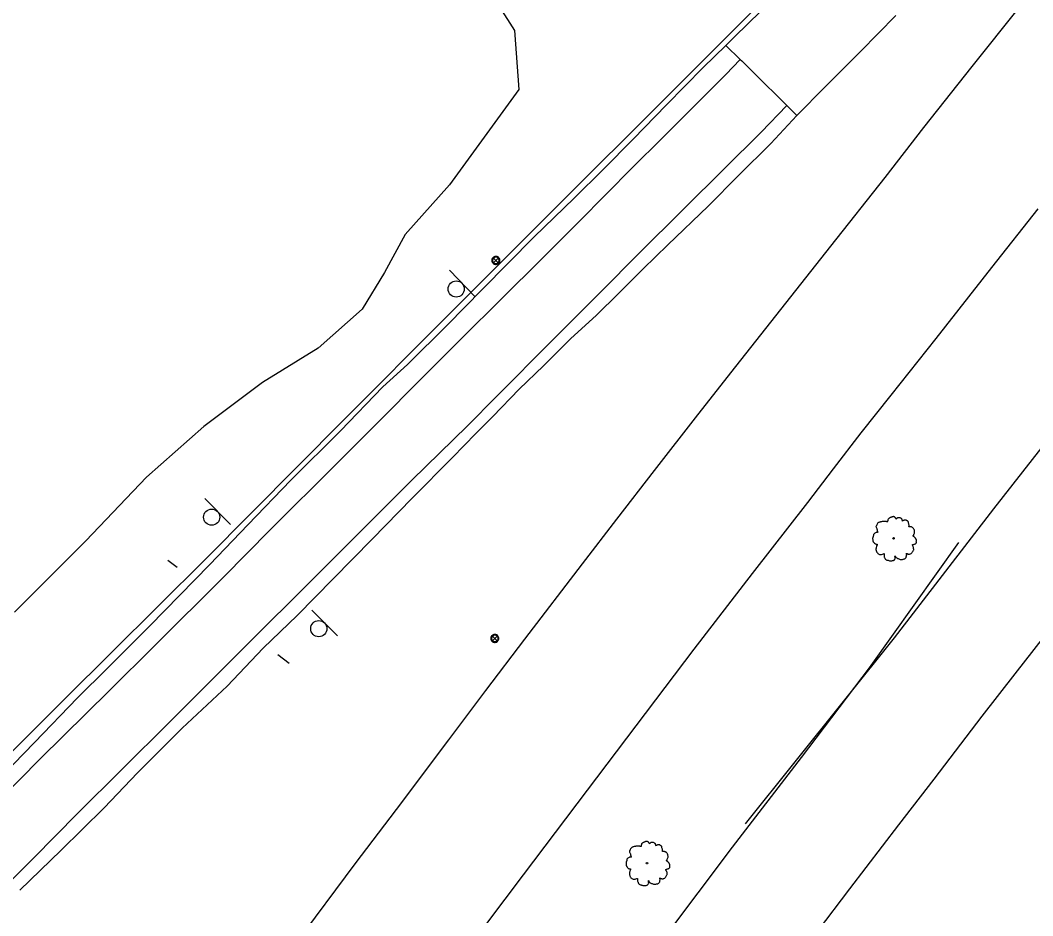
# Model space of a CAD drawing. Extents: x 2161152 to 2175754, y 602179 to 617749.
# Drawn here: x 2162520.6 to 2162771.2, y 604725.4 to 604947 of the extents above; entities that cross this region are included whole.
import ezdxf

# ---------------------------------------------------------------- set-up
doc = ezdxf.new("R2010")
doc.units = 0
for name, color, linetype in [('RD_EX_BldgApp_Post', 7, 'Continuous'), ('RD_EX_BldgApp_Sign', 7, 'Continuous'), ('RD_EX_Fence_Other', 7, 'Continuous'), ('RD_EX_GuardRail', 7, 'Continuous'), ('RD_EX_Parking_Asphalt', 7, 'Continuous'), ('RD_EX_Parking_Conc', 7, 'Continuous'), ('RD_EX_Road', 7, 'Continuous'), ('RD_EX_VEG', 7, 'Continuous')]:
    doc.layers.add(name, color=color, linetype=linetype)

msp = doc.modelspace()

# ---------------------------------------------------------------- linework, layer by layer
at = {"layer": 'RD_EX_BldgApp_Post'}
for p, q in [((2162638.9, 604887.01), (2162637.77, 604888.15)), ((2162637.77, 604887.01), (2162638.9, 604888.15)), ((2162638.64, 604793.45), (2162637.51, 604794.59)), ((2162637.51, 604793.45), (2162638.64, 604794.59))]:
    msp.add_line(p, q, dxfattribs=at)
for points in [[(2162639.34, 604887.58), (2162639.33, 604887.73), (2162639.29, 604887.9), (2162639.22, 604888.06), (2162639.11, 604888.22), (2162638.97, 604888.35), (2162638.81, 604888.46), (2162638.63, 604888.54), (2162638.44, 604888.58), (2162638.25, 604888.58), (2162638.08, 604888.55), (2162637.93, 604888.49), (2162637.79, 604888.42), (2162637.67, 604888.33), (2162637.55, 604888.2), (2162637.45, 604888.05), (2162637.38, 604887.87), (2162637.34, 604887.68), (2162637.34, 604887.48), (2162637.38, 604887.29), (2162637.45, 604887.11), (2162637.55, 604886.96), (2162637.67, 604886.84), (2162637.79, 604886.74), (2162637.93, 604886.67), (2162638.08, 604886.61), (2162638.25, 604886.58), (2162638.44, 604886.58), (2162638.63, 604886.62), (2162638.81, 604886.7), (2162638.97, 604886.81), (2162639.11, 604886.94), (2162639.22, 604887.1), (2162639.29, 604887.26), (2162639.33, 604887.43), (2162639.34, 604887.58)], [(2162639.14, 604887.58), (2162639.13, 604887.7), (2162639.1, 604887.83), (2162639.04, 604887.96), (2162638.96, 604888.09), (2162638.85, 604888.2), (2162638.71, 604888.29), (2162638.57, 604888.35), (2162638.42, 604888.38), (2162638.27, 604888.38), (2162638.13, 604888.36), (2162638.01, 604888.31), (2162637.9, 604888.25), (2162637.8, 604888.18), (2162637.71, 604888.08), (2162637.63, 604887.95), (2162637.57, 604887.81), (2162637.54, 604887.66), (2162637.54, 604887.5), (2162637.57, 604887.35), (2162637.63, 604887.21), (2162637.71, 604887.08), (2162637.8, 604886.98), (2162637.9, 604886.91), (2162638.01, 604886.85), (2162638.13, 604886.8), (2162638.27, 604886.78), (2162638.42, 604886.78), (2162638.57, 604886.81), (2162638.71, 604886.87), (2162638.85, 604886.96), (2162638.96, 604887.07), (2162639.04, 604887.2), (2162639.1, 604887.33), (2162639.13, 604887.46), (2162639.14, 604887.58)], [(2162639.08, 604794.02), (2162639.06, 604794.17), (2162639.02, 604794.34), (2162638.95, 604794.5), (2162638.85, 604794.66), (2162638.71, 604794.79), (2162638.55, 604794.9), (2162638.36, 604794.98), (2162638.17, 604795.02), (2162637.99, 604795.02), (2162637.82, 604794.99), (2162637.66, 604794.93), (2162637.53, 604794.86), (2162637.4, 604794.76), (2162637.29, 604794.64), (2162637.19, 604794.49), (2162637.11, 604794.31), (2162637.08, 604794.12), (2162637.08, 604793.92), (2162637.11, 604793.73), (2162637.19, 604793.55), (2162637.29, 604793.4), (2162637.4, 604793.27), (2162637.53, 604793.18), (2162637.66, 604793.1), (2162637.82, 604793.05), (2162637.99, 604793.02), (2162638.17, 604793.02), (2162638.36, 604793.06), (2162638.55, 604793.13), (2162638.71, 604793.24), (2162638.85, 604793.38), (2162638.95, 604793.54), (2162639.02, 604793.7), (2162639.06, 604793.86), (2162639.08, 604794.02)], [(2162638.88, 604794.02), (2162638.87, 604794.14), (2162638.83, 604794.27), (2162638.78, 604794.4), (2162638.69, 604794.53), (2162638.58, 604794.64), (2162638.45, 604794.73), (2162638.31, 604794.79), (2162638.15, 604794.82), (2162638.01, 604794.82), (2162637.87, 604794.79), (2162637.75, 604794.75), (2162637.64, 604794.69), (2162637.54, 604794.61), (2162637.44, 604794.51), (2162637.36, 604794.39), (2162637.31, 604794.25), (2162637.28, 604794.1), (2162637.28, 604793.94), (2162637.31, 604793.79), (2162637.36, 604793.64), (2162637.44, 604793.52), (2162637.54, 604793.42), (2162637.64, 604793.35), (2162637.75, 604793.29), (2162637.87, 604793.24), (2162638.01, 604793.22), (2162638.15, 604793.22), (2162638.31, 604793.25), (2162638.45, 604793.31), (2162638.58, 604793.4), (2162638.69, 604793.51), (2162638.78, 604793.63), (2162638.83, 604793.76), (2162638.87, 604793.9), (2162638.88, 604794.02)]]:
    msp.add_lwpolyline(points, dxfattribs=at)
at = {"layer": 'RD_EX_BldgApp_Sign'}
for p, q in [((2162633.11, 604878.65), (2162626.87, 604885.13)), ((2162572.61, 604822.25), (2162566.27, 604828.64)), ((2162557.13, 604813.37), (2162559.47, 604811.67)), ((2162599.12, 604794.64), (2162592.8, 604801.05)), ((2162584.4, 604790), (2162587.2, 604787.87))]:
    msp.add_line(p, q, dxfattribs=at)
for centre in [(2162628.52, 604880.5), (2162567.99, 604824.03), (2162594.5, 604796.43)]:
    msp.add_circle(centre, 2, dxfattribs=at)
at = {"layer": 'RD_EX_Fence_Other'}
for points in [[(2162700.13, 604748.12), (2162737.01, 604794.2), (2162761.62, 604826.11), (2162792.68, 604865.81), (2162830.61, 604913.75), (2162883.17, 604978.53)], [(2162232.38, 604067.21), (2162284.43, 604150.47), (2162337.26, 604232.38), (2162363.46, 604272.19), (2162397.57, 604323.62), (2162428.9, 604370.18), (2162461.59, 604418.14), (2162486.44, 604453.93), (2162511.5, 604489.58), (2162532.17, 604518.67), (2162568.74, 604569.4), (2162595.2, 604606.09), (2162621.99, 604642.55), (2162649.09, 604678.78), (2162654.18, 604685.5), (2162696.93, 604742.36), (2162714.01, 604764.54), (2162730.82, 604786.76), (2162752.93, 604817.73)]]:
    msp.add_lwpolyline(points, dxfattribs=at)
at = {"layer": 'RD_EX_GuardRail'}
msp.add_lwpolyline([(2162954.36, 605203.47), (2162936.52, 605184.66), (2162921.9, 605169.57), (2162906.2, 605153.68), (2162883.22, 605130.71), (2162839.24, 605086.57), (2162788.36, 605035.75), (2162727.17, 604974.59), (2162646.72, 604894.2), (2162626.28, 604873.77), (2162600.61, 604848.03), (2162566.49, 604813.66), (2162531.52, 604778.97), (2162502.43, 604749.82), (2162487.96, 604735.29), (2162461.39, 604708.64), (2162450.25, 604697.66)], dxfattribs=at)
at = {"layer": 'RD_EX_Parking_Asphalt'}
for points in [[(2162695.26, 604940.76), (2162689.66, 604935.3), (2162680.54, 604926.07), (2162672.33, 604917.6), (2162664.9, 604910.11), (2162657.73, 604902.95), (2162647.79, 604893.39), (2162634.94, 604880.34), (2162626.38, 604871.6), (2162616.48, 604861.82), (2162610.39, 604856.32), (2162599.88, 604845.39), (2162587.55, 604833.19), (2162576.93, 604822.12), (2162567.55, 604812.32), (2162552.57, 604797.08), (2162542.16, 604786.67), (2162534.74, 604779.28), (2162524.09, 604768.27), (2162513.74, 604757.63)], [(2162520.5, 604731.67), (2162530.63, 604741.51), (2162541.36, 604752.11), (2162549.66, 604760.72), (2162560.72, 604771.81), (2162571.8, 604782.21), (2162580.73, 604791.57), (2162589.18, 604799.69), (2162598.07, 604808.77), (2162607.71, 604818.58), (2162617.61, 604828.74), (2162627.62, 604838.78), (2162633.38, 604844.77), (2162637.55, 604848.95), (2162644.12, 604855.67), (2162650.13, 604861.47), (2162656.92, 604868.21), (2162663.16, 604873.96), (2162668.77, 604879.45), (2162674.84, 604885.52), (2162680.87, 604891.41), (2162690.87, 604901.04), (2162698.39, 604908.61), (2162706.41, 604916.48), (2162712.83, 604923.46)]]:
    msp.add_lwpolyline(points, dxfattribs=at)
at = {"layer": 'RD_EX_Parking_Conc'}
for points in [[(2162514.91, 604753.49), (2162525.65, 604764.26), (2162542.58, 604781.08), (2162553.91, 604792.3), (2162570.91, 604809.22), (2162582.44, 604820.91), (2162598.86, 604837.26), (2162608.92, 604847.3), (2162620.21, 604858.56), (2162625.19, 604863.61), (2162631.18, 604869.57), (2162638.5, 604876.85), (2162650.88, 604889.15), (2162658.84, 604897.09), (2162672.28, 604910.66), (2162679.45, 604917.76), (2162689.53, 604927.85), (2162695.25, 604933.62), (2162698.83, 604937.31)], [(2162710.39, 604925.88), (2162703.99, 604919.35), (2162694.8, 604910.17), (2162684.9, 604900.34), (2162673.52, 604889.03), (2162664.56, 604880.02), (2162652.09, 604867.55), (2162638.46, 604853.88), (2162631.32, 604846.67), (2162617.56, 604833.16), (2162604.54, 604820.19), (2162591.3, 604806.94), (2162578.07, 604793.82), (2162567.01, 604782.79), (2162557.51, 604773.3), (2162545.75, 604761.57), (2162534.8, 604750.65), (2162523.87, 604739.61), (2162513.22, 604729.07)]]:
    msp.add_lwpolyline(points, dxfattribs=at)
at = {"layer": 'RD_EX_Road'}
for points in [[(2162713.38, 604958.55), (2162697.46, 604942.97), (2162695.26, 604940.76), (2162698.83, 604937.31), (2162699.2, 604936.95), (2162703.51, 604932.71), (2162709.04, 604927.23), (2162710.39, 604925.88), (2162712.83, 604923.46), (2162719.84, 604930.58), (2162728.63, 604939.29), (2162737.38, 604948.16)], [(2162767.97, 604950.38), (2162756.2, 604935.54), (2162744.21, 604920.48), (2162734.6, 604908.14), (2162721.18, 604891.12), (2162711.26, 604878.53), (2162697.66, 604861.31), (2162688.27, 604849.32), (2162677.56, 604835.55), (2162668.18, 604823.5), (2162659.74, 604812.49), (2162645.44, 604793.81), (2162635.81, 604781.16), (2162626.6, 604768.89), (2162613.62, 604751.7), (2162603.46, 604738.22), (2162588.8, 604718.57), (2162578.58, 604704.87), (2162563.77, 604684.87), (2162552.93, 604670.07), (2162539.57, 604651.93), (2162530.46, 604639.17), (2162517.24, 604621.03)], [(2162521.64, 604567.61), (2162535.9, 604587.44), (2162549.67, 604606.29), (2162564.92, 604627.22), (2162579.63, 604647.35), (2162592.71, 604665.12), (2162604.05, 604680.52), (2162617.82, 604699.05), (2162631.57, 604717.45), (2162645.22, 604735.52), (2162661.01, 604756.48), (2162673.06, 604772.4), (2162687.44, 604791.33), (2162701.84, 604810.09), (2162715.57, 604827.68), (2162721.91, 604836.02), (2162728.8, 604844.9), (2162736.16, 604854.24), (2162747.33, 604868.28), (2162761.13, 604885.86), (2162772.62, 604900.31)], [(2162776.25, 604797.31), (2162766.81, 604785.26), (2162758.66, 604774.75), (2162746.73, 604759.2), (2162738.03, 604747.92), (2162725.92, 604732.02), (2162717.91, 604721.44), (2162702.88, 604701.5), (2162693.37, 604688.66), (2162679.41, 604670.16), (2162668.71, 604656.08), (2162654.33, 604636.85), (2162637.45, 604614.02), (2162622.19, 604593.31), (2162605.59, 604570.34)]]:
    msp.add_lwpolyline(points, dxfattribs=at)
at = {"layer": 'RD_EX_VEG'}
msp.add_lwpolyline([(2162635.73, 604955.98), (2162642.94, 604944.48), (2162644.01, 604929.88), (2162626.84, 604906.32), (2162615.85, 604894), (2162610.81, 604884.61), (2162605.25, 604875.55), (2162594.31, 604865.85), (2162580.54, 604857.36), (2162566.03, 604846.49), (2162551.87, 604833.93), (2162536.81, 604818.14), (2162519.17, 604800.48)], dxfattribs=at)
for centre, radius in [((2162736.79, 604818.77), 0.188), ((2162736.78, 604818.75), 0.000075), ((2162675.76, 604738.4), 0.188), ((2162675.75, 604738.38), 0.000075)]:
    msp.add_circle(centre, radius, dxfattribs=at)
for points in [[(2162736.89, 604824.14), (2162736.67, 604824.16), (2162736.42, 604824.09), (2162736.23, 604824.01), (2162736.07, 604823.96), (2162735.9, 604823.88), (2162735.67, 604823.75), (2162735.5, 604823.6), (2162735.41, 604823.41), (2162735.37, 604823.24), (2162735.33, 604823.04), (2162735.33, 604822.91), (2162735.24, 604822.89), (2162735.13, 604822.91), (2162734.94, 604822.96), (2162734.75, 604822.96), (2162734.57, 604822.96), (2162734.3, 604822.94), (2162734.04, 604822.94), (2162733.84, 604822.91), (2162733.59, 604822.87), (2162733.31, 604822.78), (2162733.05, 604822.68), (2162732.82, 604822.49), (2162732.64, 604822.14), (2162732.54, 604821.88), (2162732.43, 604821.69), (2162732.54, 604821.35), (2162732.67, 604821.09), (2162732.69, 604820.94), (2162732.75, 604820.62), (2162732.82, 604820.45), (2162732.92, 604820.3), (2162732.86, 604820.28), (2162732.58, 604820.25), (2162732.35, 604820.17), (2162732.04, 604820), (2162731.87, 604819.83), (2162731.79, 604819.59), (2162731.77, 604819.33), (2162731.7, 604819.18), (2162731.64, 604818.97), (2162731.62, 604818.92), (2162731.59, 604818.67), (2162731.66, 604818.33), (2162731.68, 604818.07), (2162731.77, 604817.9), (2162731.89, 604817.77), (2162732.02, 604817.58), (2162732.32, 604817.42), (2162732.56, 604817.34), (2162732.71, 604817.32), (2162732.58, 604816.95), (2162732.54, 604816.68), (2162732.45, 604816.38), (2162732.45, 604816.33), (2162732.41, 604815.97), (2162732.52, 604815.73), (2162732.58, 604815.45), (2162732.71, 604815.28), (2162732.92, 604815.05), (2162733.16, 604814.89), (2162733.54, 604814.79), (2162733.84, 604814.81), (2162734.27, 604814.94), (2162734.45, 604815), (2162734.43, 604814.87), (2162734.45, 604814.59), (2162734.45, 604814.27), (2162734.57, 604814.02), (2162734.64, 604813.82), (2162734.75, 604813.63), (2162735, 604813.46), (2162735.3, 604813.4), (2162735.62, 604813.29), (2162735.95, 604813.24), (2162736.33, 604813.22), (2162736.78, 604813.33), (2162736.98, 604813.42), (2162737.06, 604813.55), (2162737.21, 604813.84), (2162737.17, 604814), (2162737.19, 604814.45), (2162737.26, 604814.32), (2162737.4, 604814.06), (2162737.77, 604813.84), (2162738.07, 604813.7), (2162738.43, 604813.59), (2162738.65, 604813.54), (2162739.01, 604813.59), (2162739.29, 604813.65), (2162739.57, 604813.74), (2162739.8, 604813.95), (2162739.93, 604814.15), (2162739.96, 604814.36), (2162740.02, 604814.64), (2162740.06, 604814.77)], [(2162740.06, 604814.77), (2162740, 604814.9), (2162739.96, 604815.09), (2162740.02, 604815.07), (2162740.15, 604815.04), (2162740.36, 604814.94), (2162740.53, 604814.89), (2162740.77, 604814.9), (2162740.98, 604814.98), (2162741.31, 604815.19), (2162741.52, 604815.54), (2162741.73, 604815.84), (2162741.78, 604816.09), (2162741.74, 604816.25), (2162741.73, 604816.63), (2162741.58, 604816.82), (2162741.54, 604816.91), (2162741.46, 604817.21), (2162741.52, 604817.25), (2162741.73, 604817.28), (2162742.01, 604817.38), (2162742.21, 604817.47), (2162742.38, 604817.6), (2162742.44, 604817.77), (2162742.42, 604818.07), (2162742.46, 604818.37), (2162742.4, 604818.48), (2162742.33, 604818.6), (2162742.27, 604818.75), (2162742.16, 604818.86), (2162742.08, 604818.97), (2162742.01, 604819.05), (2162741.91, 604819.16), (2162741.78, 604819.25), (2162741.67, 604819.29), (2162741.63, 604819.4), (2162741.74, 604819.55), (2162741.78, 604819.63), (2162741.8, 604819.8), (2162741.97, 604820.06), (2162742.01, 604820.36), (2162741.97, 604820.68), (2162741.93, 604820.88), (2162741.82, 604821.09), (2162741.67, 604821.28), (2162741.58, 604821.41), (2162741.44, 604821.5), (2162741.2, 604821.6), (2162741.01, 604821.63), (2162740.75, 604821.63), (2162740.6, 604821.67), (2162740.62, 604821.71), (2162740.62, 604821.82), (2162740.62, 604822.03), (2162740.56, 604822.36), (2162740.45, 604822.74), (2162740.45, 604822.76), (2162740.38, 604822.94), (2162740.21, 604823.09), (2162740.08, 604823.17), (2162739.93, 604823.26), (2162739.74, 604823.28), (2162739.51, 604823.28), (2162739.31, 604823.24), (2162739.16, 604823.17), (2162739.03, 604823.08), (2162738.97, 604823.19), (2162738.9, 604823.41), (2162738.86, 604823.53), (2162738.75, 604823.66), (2162738.58, 604823.81), (2162738.24, 604823.9), (2162737.77, 604823.84), (2162737.55, 604823.69), (2162737.43, 604823.56), (2162737.4, 604823.66), (2162737.25, 604823.81), (2162737.17, 604823.94), (2162737.04, 604824.03), (2162736.93, 604824.11), (2162736.85, 604824.14)], [(2162675.86, 604743.77), (2162675.64, 604743.79), (2162675.39, 604743.72), (2162675.21, 604743.64), (2162675.04, 604743.59), (2162674.87, 604743.51), (2162674.64, 604743.38), (2162674.48, 604743.23), (2162674.38, 604743.04), (2162674.34, 604742.87), (2162674.31, 604742.67), (2162674.31, 604742.54), (2162674.21, 604742.52), (2162674.1, 604742.54), (2162673.91, 604742.59), (2162673.73, 604742.59), (2162673.54, 604742.59), (2162673.28, 604742.57), (2162673.01, 604742.57), (2162672.81, 604742.54), (2162672.56, 604742.5), (2162672.28, 604742.4), (2162672.02, 604742.31), (2162671.8, 604742.12), (2162671.61, 604741.77), (2162671.51, 604741.51), (2162671.4, 604741.32), (2162671.51, 604740.98), (2162671.65, 604740.72), (2162671.66, 604740.57), (2162671.72, 604740.25), (2162671.8, 604740.08), (2162671.89, 604739.93), (2162671.83, 604739.91), (2162671.55, 604739.87), (2162671.33, 604739.8), (2162671.01, 604739.63), (2162670.84, 604739.46), (2162670.76, 604739.22), (2162670.75, 604738.96), (2162670.67, 604738.81), (2162670.61, 604738.6), (2162670.6, 604738.54), (2162670.56, 604738.3), (2162670.63, 604737.96), (2162670.65, 604737.7), (2162670.75, 604737.53), (2162670.86, 604737.4), (2162670.99, 604737.21), (2162671.29, 604737.04), (2162671.53, 604736.97), (2162671.68, 604736.95), (2162671.55, 604736.58), (2162671.51, 604736.31), (2162671.42, 604736.01), (2162671.42, 604735.96), (2162671.38, 604735.6), (2162671.5, 604735.36), (2162671.55, 604735.08), (2162671.68, 604734.91), (2162671.89, 604734.68), (2162672.13, 604734.51), (2162672.51, 604734.42), (2162672.81, 604734.44), (2162673.24, 604734.57), (2162673.43, 604734.63), (2162673.41, 604734.5), (2162673.43, 604734.21), (2162673.43, 604733.9), (2162673.54, 604733.65), (2162673.61, 604733.45), (2162673.73, 604733.26), (2162673.97, 604733.09), (2162674.27, 604733.03), (2162674.59, 604732.92), (2162674.93, 604732.87), (2162675.3, 604732.85), (2162675.75, 604732.96), (2162675.96, 604733.05), (2162676.03, 604733.18), (2162676.18, 604733.46), (2162676.14, 604733.63), (2162676.16, 604734.08), (2162676.24, 604733.95), (2162676.37, 604733.69), (2162676.74, 604733.46), (2162677.04, 604733.33), (2162677.4, 604733.22), (2162677.62, 604733.17), (2162677.98, 604733.22), (2162678.26, 604733.28), (2162678.54, 604733.37), (2162678.77, 604733.58), (2162678.9, 604733.78), (2162678.94, 604733.99), (2162678.99, 604734.27), (2162679.03, 604734.4)], [(2162679.03, 604734.4), (2162678.97, 604734.53), (2162678.94, 604734.72), (2162678.99, 604734.7), (2162679.12, 604734.66), (2162679.33, 604734.57), (2162679.5, 604734.51), (2162679.74, 604734.53), (2162679.95, 604734.61), (2162680.29, 604734.81), (2162680.49, 604735.17), (2162680.7, 604735.47), (2162680.75, 604735.71), (2162680.72, 604735.88), (2162680.7, 604736.26), (2162680.55, 604736.44), (2162680.51, 604736.54), (2162680.44, 604736.84), (2162680.49, 604736.88), (2162680.7, 604736.91), (2162680.98, 604737.01), (2162681.18, 604737.1), (2162681.35, 604737.23), (2162681.41, 604737.4), (2162681.39, 604737.7), (2162681.43, 604738), (2162681.37, 604738.11), (2162681.3, 604738.23), (2162681.24, 604738.38), (2162681.13, 604738.49), (2162681.05, 604738.6), (2162680.98, 604738.68), (2162680.89, 604738.79), (2162680.75, 604738.88), (2162680.64, 604738.92), (2162680.6, 604739.03), (2162680.72, 604739.18), (2162680.75, 604739.26), (2162680.77, 604739.42), (2162680.94, 604739.69), (2162680.98, 604739.99), (2162680.94, 604740.31), (2162680.9, 604740.51), (2162680.79, 604740.72), (2162680.64, 604740.91), (2162680.55, 604741.04), (2162680.42, 604741.13), (2162680.17, 604741.22), (2162679.99, 604741.26), (2162679.72, 604741.26), (2162679.57, 604741.3), (2162679.59, 604741.34), (2162679.59, 604741.45), (2162679.59, 604741.66), (2162679.54, 604741.99), (2162679.42, 604742.37), (2162679.42, 604742.39), (2162679.35, 604742.57), (2162679.18, 604742.72), (2162679.05, 604742.8), (2162678.9, 604742.89), (2162678.71, 604742.91), (2162678.49, 604742.91), (2162678.28, 604742.87), (2162678.13, 604742.8), (2162678, 604742.7), (2162677.94, 604742.82), (2162677.87, 604743.04), (2162677.83, 604743.15), (2162677.72, 604743.29), (2162677.55, 604743.44), (2162677.21, 604743.53), (2162676.74, 604743.47), (2162676.52, 604743.32), (2162676.41, 604743.19), (2162676.37, 604743.29), (2162676.22, 604743.44), (2162676.14, 604743.57), (2162676.01, 604743.66), (2162675.9, 604743.74), (2162675.82, 604743.77)]]:
    msp.add_spline(points, degree=3, dxfattribs=at)

doc.saveas('drawing.dxf')
